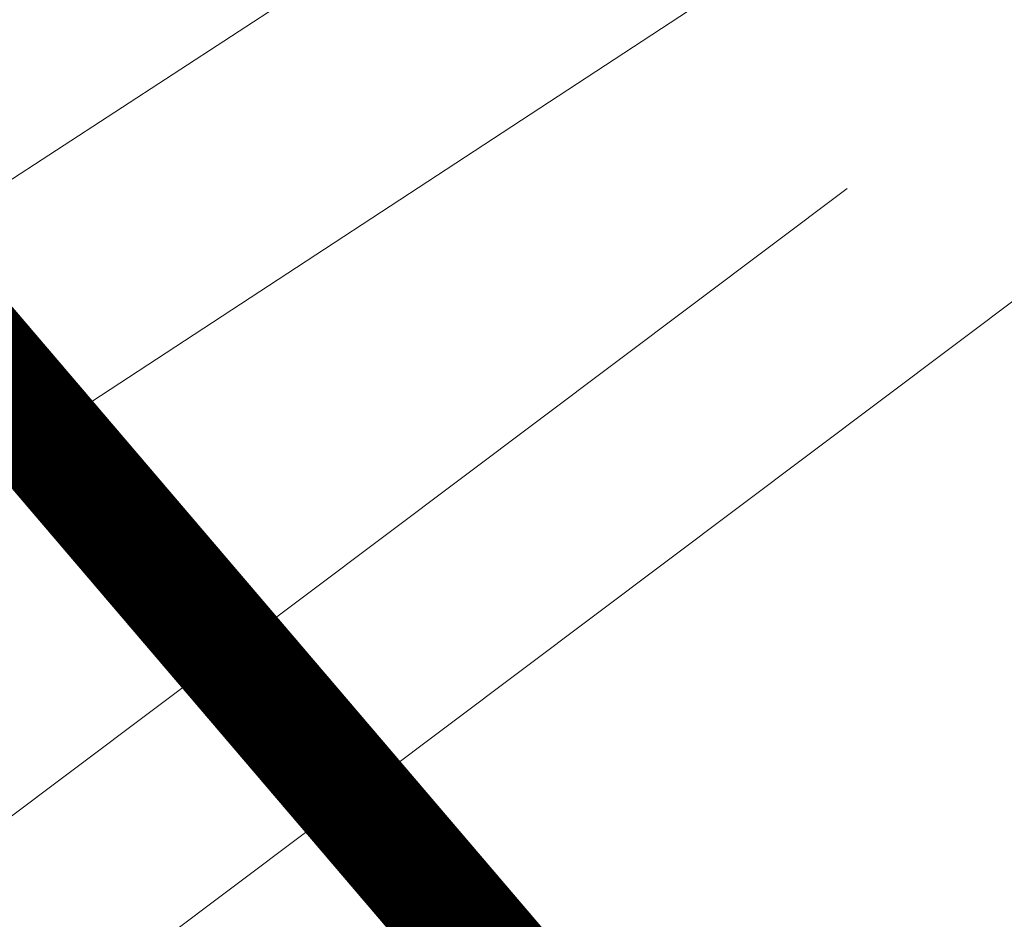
# Model space of a CAD drawing. Header units: metres. Extents: x 163628 to 168255, y 402691 to 405367.
# Tile 783 of 1056: x 165582.364 to 165582.779, y 403985.313 to 403985.692. Entities that reach past the tile are written whole.
import ezdxf

# ---------------------------------------------------------------- set-up
doc = ezdxf.new("R2010")
doc.units = ezdxf.units.M
doc.linetypes.add('X-CA190022.004-UO-DWM_Snelfietsroute$0$VH-OPSLUITBAND_80X200', pattern=[14, 8, -2, 2, -2])
doc.linetypes.add('X-CA190022.004-UO-TXT_Tekst 1op200_v0.1$0$AL-TEKENBLADGRENS', pattern=[11.5, 2.5, -1.5, 1, -1.5, 1, -1.5, 2.5])
for name, color, linetype, lineweight in [('X-CA190022.004-UO-DTM inmeting_v0.1$0$B-WE-VH-KANTOPSLUITING_ACHTERKANTBAND-G', 246, 'Continuous', 0), ('X-CA190022.004-UO-DTM inmeting_v0.1$0$B-WE-VH-KANTOPSLUITING_VOORKANTBAND-G', 246, 'Continuous', 0), ('X-CA190022.004-UO-DWM_Snelfietsroute$0$N-WE-VH-KANTOPSLUITING_ACHTERKANTBAND-G', 7, 'Continuous', 20), ('X-CA190022.004-UO-DWM_Snelfietsroute$0$N-WE-VH-KANTOPSLUITING_OPSLUITBAND_80X200-G', 7, 'X-CA190022.004-UO-DWM_Snelfietsroute$0$VH-OPSLUITBAND_80X200', 20), ('X-CA190022.004-UO-TXT_Tekst 1op200_v0.1$0$X-XX-AL-TEKENBLADGRENS-G', 7, 'X-CA190022.004-UO-TXT_Tekst 1op200_v0.1$0$AL-TEKENBLADGRENS', 35)]:
    doc.layers.add(name, color=color, linetype=linetype, lineweight=lineweight)

msp = doc.modelspace()

# ---------------------------------------------------------------- linework, layer by layer
at = {"layer": 'X-CA190022.004-UO-DTM inmeting_v0.1$0$B-WE-VH-KANTOPSLUITING_ACHTERKANTBAND-G'}
msp.add_polyline3d([(165594.32, 404012.423, 9.163), (165592.315, 404009.236, 9.26), (165591.747, 404008.642, 9.28), (165591.265, 404007.89, 9.3), (165591.009, 404006.997, 9.331), (165591.008, 404006.421, 9.355), (165591.313, 404003.494, 9.412), (165591.523, 404000.758, 9.458), (165591.461, 403998.872, 9.493), (165591.142, 403997.103, 9.555), (165590.361, 403994.598, 9.596), (165589.075, 403991.808, 9.622), (165587.895, 403990.053, 9.666), (165584.752, 403987.076, 9.788), (165582.075, 403985.322, 9.813), (165577.9, 403982.806, 9.908)], dxfattribs=at)
at = {"layer": 'X-CA190022.004-UO-DTM inmeting_v0.1$0$B-WE-VH-KANTOPSLUITING_VOORKANTBAND-G'}
msp.add_polyline3d([(165594.059, 404012.199, 9.139), (165592.241, 404009.261, 9.261), (165591.678, 404008.713, 9.278), (165591.2, 404007.94, 9.305), (165590.944, 404006.995, 9.336), (165590.935, 404006.343, 9.353), (165591.246, 404003.432, 9.41), (165591.434, 404000.797, 9.448), (165591.369, 403998.893, 9.496), (165591.052, 403997.152, 9.532), (165590.278, 403994.592, 9.605), (165589.007, 403991.859, 9.646), (165587.806, 403990.104, 9.666), (165584.748, 403987.182, 9.771), (165582.057, 403985.427, 9.801), (165577.822, 403982.844, 9.907)], dxfattribs=at)
at = {"layer": 'X-CA190022.004-UO-DWM_Snelfietsroute$0$N-WE-VH-KANTOPSLUITING_ACHTERKANTBAND-G', "flags": 128}
msp.add_lwpolyline([(165598.50632, 404012.79327), (165599.23116, 404011.38907, 0.287783), (165591.68214, 403998.78259), (165591.09273, 403998.90487), (165590.90433, 403997.99677), (165590.59276, 403996.82599), (165590.21643, 403995.6735), (165589.7764, 403994.54286), (165589.27395, 403993.43761), (165588.71186, 403992.36373), (165588.10792, 403991.34872), (165587.40929, 403990.31044), (165586.6719, 403989.33801), (165585.88296, 403988.40953), (165585.04311, 403987.52564), (165584.15488, 403986.68914), (165583.22093, 403985.90267), (165582.24408, 403985.16872), (165581.31433, 403984.54779), (165581.19973, 403984.47417), (165581.11856, 403984.42519)], format="xyb", dxfattribs=at)
at = {"layer": 'X-CA190022.004-UO-DWM_Snelfietsroute$0$N-WE-VH-KANTOPSLUITING_OPSLUITBAND_80X200-G', "ltscale": 0.2, "flags": 128}
msp.add_lwpolyline([(165598.43523, 404012.75658), (165599.12327, 404011.42366, 0.284266), (165591.60043, 403998.88125), (165591.03065, 403998.99946), (165590.82645, 403998.0152), (165590.51602, 403996.84871), (165590.14107, 403995.70044), (165589.70265, 403994.57395), (165589.20204, 403993.47274), (165588.64199, 403992.40276), (165588.0403, 403991.39154), (165587.34418, 403990.35698), (165586.6095, 403989.38812), (165585.82344, 403988.46303), (165584.98665, 403987.58236), (165584.10165, 403986.7489), (165583.1711, 403985.96529), (165582.1978, 403985.23402), (165581.27049, 403984.61471), (165581.15744, 403984.54209), (165581.07723, 403984.49369)], format="xyb", dxfattribs=at)
at = {"layer": 'X-CA190022.004-UO-TXT_Tekst 1op200_v0.1$0$X-XX-AL-TEKENBLADGRENS-G', "const_width": 0.05, "flags": 128}
msp.add_lwpolyline([(165560.56562, 404011.0801), (165593.36892, 403972.62963)], dxfattribs=at)

doc.saveas('drawing.dxf')
